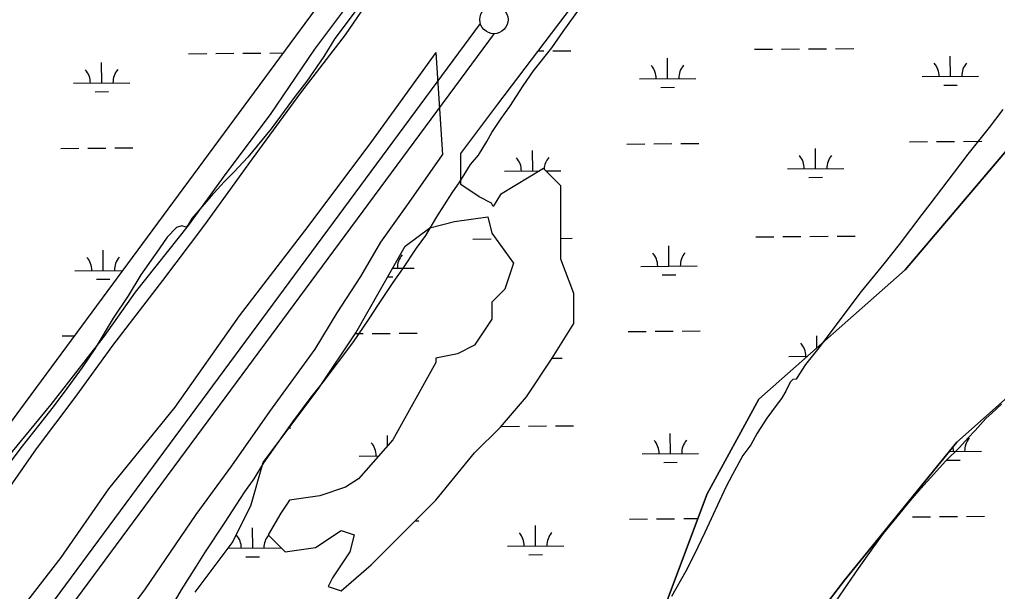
# Model space of a CAD drawing. Extents: x 3540316 to 3578335, y 553172 to 578787.
# Drawn here: x 3565672 to 3567407, y 560873 to 561888 of the extents above; entities that cross this region are included whole.
import ezdxf

# ---------------------------------------------------------------- set-up
doc = ezdxf.new("R2010")
doc.units = 0
for name, color, linetype in [('V-LEVE-TOET', 7, 'Continuous'), ('V-SITE-VEGE', 7, 'Continuous'), ('V-SURV-LINE', 7, 'Continuous'), ('V-TOPO-SHOR', 7, 'Continuous'), ('V-WETL-SWMP', 7, 'Continuous')]:
    doc.layers.add(name, color=color, linetype=linetype)

msp = doc.modelspace()

# ---------------------------------------------------------------- linework, layer by layer
at = {"layer": 'V-LEVE-TOET'}
msp.add_line((3566410.2, 561829.6), (3566421.8, 561647.8), dxfattribs=at)
for points in [[(3566410.2, 561829.6), (3566295.9, 561671.6), (3566183.4, 561520.7), (3566061.5, 561362.2), (3565947.2, 561200.2), (3565829.4, 561055.1), (3565744.7, 560933.3), (3565632.9, 560789.4), (3565529.2, 560648.9), (3565437.4, 560513.6), (3565350.4, 560400.6), (3565345.1, 560395.4), (3565335.7, 560393.7), (3565327.4, 560386.1), (3565322.6, 560369.2), (3565299.5, 560335.9), (3565187.7, 560196.7), (3565092.3, 560064.4), (3565031.3, 559985.7), (3565023.7, 559981.1), (3565001.4, 559985.4), (3564917.6, 560056.9), (3564775.5, 560174.1)], [(3565219.5, 559991.9), (3565300.6, 560096.2), (3565413, 560242.5), (3565476.4, 560328.2), (3565571, 560439.4), (3565670.5, 560579.9), (3565786, 560730.2), (3565894.9, 560878.2), (3565985, 561010), (3566048.4, 561096.2), (3566115.9, 561192.4), (3566196.4, 561303.2), (3566235, 561367.4), (3566277.1, 561432.1), (3566312.7, 561492.8), (3566363.1, 561563.3), (3566421.8, 561647.8)]]:
    msp.add_lwpolyline(points, dxfattribs=at)
at = {"layer": 'V-SITE-VEGE'}
for p, q in [((3567396.6, 561189.8), (3567413.9, 561205.8)), ((3567367.3, 561158.8), (3567385.7, 561180.2)), ((3567385.7, 561180.2), (3567396.6, 561189.8)), ((3567339.1, 561128.9), (3567354.3, 561146)), ((3567354.3, 561146), (3567367.3, 561158.8)), ((3567314.2, 561104.3), (3567339.1, 561128.9)), ((3567299, 561087.2), (3567314.2, 561104.3)), ((3567270.8, 561056.2), (3567299, 561087.2)), ((3567252.3, 561034.9), (3567270.8, 561056.2)), ((3567233.9, 561012.4), (3567252.3, 561034.9)), ((3567204.5, 560976), (3567233.9, 561012.4)), ((3567187.2, 560952.5), (3567204.5, 560976)), ((3567160, 560914), (3567187.2, 560952.5)), ((3567120.8, 560857.3), (3567160, 560914))]:
    msp.add_line(p, q, dxfattribs=at)
for points in [[(3566278, 561916.4), (3566231.3, 561854.3), (3566211.7, 561822.2), (3566181.2, 561778.3), (3566160.6, 561751.6), (3566134.5, 561716.3), (3566118.2, 561693.8), (3566093.2, 561663.9), (3566076.9, 561643.6), (3566052, 561616.9), (3566034.7, 561599.8), (3566010.8, 561574.1), (3565995.6, 561556), (3565977.2, 561534.6), (3565970.6, 561523.9), (3565967.4, 561519.6), (3565959.8, 561521.8), (3565950.1, 561518.7), (3565933.9, 561501.6), (3565919.7, 561481.2), (3565887.1, 561435.2), (3565864.2, 561397.7), (3565838.1, 561358.1), (3565805.4, 561303.5), (3565782.6, 561270.3), (3565751.1, 561226.5), (3565729.3, 561197.6), (3565707.6, 561170.9), (3565674, 561128.1), (3565644.6, 561088.5)], [(3565944.1, 560850.6), (3565959.3, 560876.3), (3565985.4, 560918.1), (3566000.7, 560941.7), (3566036.6, 560996.3), (3566056.2, 561026.2), (3566071.4, 561049.8), (3566087.7, 561073.3), (3566105.1, 561101.2), (3566156.3, 561173.9), (3566188.9, 561217.8), (3566210.6, 561244.5), (3566262.7, 561314.1), (3566292.1, 561356.9), (3566308.4, 561382.6), (3566334.5, 561421.1), (3566351.9, 561445.7), (3566375.9, 561482.1), (3566392.2, 561504.6), (3566411.8, 561537.8), (3566425.9, 561559.2), (3566439, 561580.6), (3566453.1, 561599.9), (3566471.7, 561630.9), (3566485.8, 561647), (3566501, 561671.6), (3566509.7, 561687.7), (3566526.1, 561712.3), (3566541.3, 561733.7), (3566565.2, 561770.1), (3566583.7, 561796.8), (3566616.3, 561837.5), (3566635.9, 561866.4), (3566665.2, 561907)], [(3567415.8, 561728.2), (3567391.9, 561696.1), (3567353.9, 561649.1), (3567327.9, 561614.8), (3567286.6, 561560.3), (3567272.4, 561542.1), (3567232.2, 561488.6), (3567205.1, 561454.4), (3567164.9, 561405.2), (3567089.9, 561305.7), (3567066.1, 561275.8), (3567054.1, 561257.6), (3567049.7, 561250.1), (3567043.3, 561249), (3567038.9, 561244.8), (3567031.3, 561228.7), (3567023.6, 561215.8), (3567013.9, 561203), (3566997.6, 561180.5), (3566980.2, 561153.8), (3566969.2, 561133.4), (3566955.1, 561114.2), (3566936.6, 561080.9), (3566924.6, 561058.4), (3566887.4, 560978), (3566868.8, 560938.4), (3566853.5, 560909.4), (3566828.4, 560864.5)]]:
    msp.add_lwpolyline(points, dxfattribs=at)
at = {"layer": 'V-SURV-LINE'}
for points in [[(3565666.7, 560767.4), (3566489.4, 561880.6)], [(3566513.5, 561862.8), (3565690.8, 560749.5)]]:
    msp.add_lwpolyline(points, dxfattribs=at)
msp.add_circle((3566513.3, 561887.7), 25, dxfattribs=at)
at = {"layer": 'V-TOPO-SHOR'}
for points in [[(3566180.1, 560014.2), (3566799.9, 560802), (3566891.5, 561046.5), (3566983.2, 561214.6), (3567242.8, 561443.9), (3567502.5, 561749.6), (3567823.3, 562223.4), (3568984.1, 563828.3), (3568984.1, 563828.3), (3569564.5, 564577.2), (3569595, 564714.8), (3569640.9, 564775.9), (3569854.7, 565020.5)], [(3565821.6, 561325.3), (3565877.5, 561404.1), (3565971.2, 561522.4), (3566038, 561614.7), (3566116.8, 561719.5), (3566195.6, 561835), (3566264.8, 561927.9), (3566333.4, 562030.9), (3566366.5, 562083)], [(3565837.3, 561309.4), (3565925.7, 561424.8), (3565998.4, 561521.3), (3566085.1, 561640.8), (3566170.5, 561758), (3566249.8, 561860.4), (3566300.4, 561934.4), (3566329.8, 561973.5), (3566364.9, 562024.1), (3566391.4, 562060.8)], [(3565024.2, 560275.1), (3565072.7, 560335.1), (3565142, 560426.1), (3565201.8, 560497.8), (3565256.8, 560563), (3565313.7, 560640), (3565374.8, 560729.9), (3565445.3, 560826.1), (3565527.7, 560934.6), (3565591.8, 561032.1), (3565651, 561111.4), (3565728, 561205.2), (3565821.6, 561325.3)], [(3565016, 560193.6), (3565059.2, 560243.7), (3565100.1, 560303.8), (3565143.4, 560367.4), (3565204.4, 560447.3), (3565251.3, 560515.6), (3565315.8, 560596.6), (3565375.1, 560683), (3565448.6, 560781.5), (3565519.1, 560874.9), (3565574.8, 560952.4), (3565636.4, 561032.9), (3565701.6, 561126.3), (3565770.4, 561217.2), (3565837.3, 561309.4)], [(3567472, 561260.5), (3567334.5, 561138.2), (3567135.9, 560893.7), (3566830.4, 560496.3), (3566540.2, 560098.9), (3566308.5, 559776.8), (3566330.2, 559714.9), (3566372.2, 559669), (3567338.3, 558988.8), (3567483.4, 558889.5)]]:
    msp.add_lwpolyline(points, dxfattribs=at)
at = {"layer": 'V-WETL-SWMP'}
for p, q in [((3566520.1, 561737.5), (3567867.7, 563512.4)), ((3565971.7, 561827.2), (3566003.7, 561827.5)), ((3566019.7, 561827.6), (3566051.7, 561827.9)), ((3566067.7, 561828), (3566099.7, 561828.2)), ((3566115.7, 561828.3), (3566138.9, 561828.5)), ((3566591.8, 561832), (3566601.6, 561832.1)), ((3566617.6, 561832.2), (3566649.6, 561832.5)), ((3566975.5, 561835), (3567007.5, 561835.2)), ((3567023.5, 561835.3), (3567055.5, 561835.6)), ((3567071.5, 561835.7), (3567103.5, 561836)), ((3567119.5, 561836.1), (3567151.5, 561836.3)), ((3567323.2, 561786.9), (3567322.9, 561822.9)), ((3565817.5, 561775.3), (3565817.2, 561811.3)), ((3566821.3, 561783), (3566821, 561819)), ((3567273.2, 561786.5), (3567373.2, 561787.3)), ((3565767.5, 561774.9), (3565867.5, 561775.7)), ((3566771.3, 561782.7), (3566871.3, 561783.4)), ((3567311.3, 561771.4), (3567335.3, 561771.6)), ((3565805.6, 561759.8), (3565829.6, 561760)), ((3566809.4, 561767.5), (3566833.4, 561767.7)), ((3566454.3, 561649.9), (3566520.1, 561737.5)), ((3567502.5, 561749.6), (3567242.8, 561443.9)), ((3566748.8, 561667), (3566780.8, 561667.3)), ((3566796.8, 561667.4), (3566828.8, 561667.7)), ((3566844.8, 561667.8), (3566876.8, 561668)), ((3567250.6, 561670.9), (3567282.6, 561671.2)), ((3567298.6, 561671.3), (3567330.6, 561671.5)), ((3567346.6, 561671.7), (3567378.6, 561671.9)), ((3565745, 561659.3), (3565777, 561659.6)), ((3565793, 561659.7), (3565825, 561659.9)), ((3565841, 561660), (3565873, 561660.3)), ((3566454.3, 561595.1), (3566454.3, 561649.9)), ((3566582.1, 561619.3), (3566581.8, 561655.3)), ((3567083.9, 561623.2), (3567083.7, 561659.2)), ((3566601.3, 561623.5), (3566524.9, 561577.7)), ((3566532.1, 561618.9), (3566594.5, 561619.4)), ((3566631.9, 561593), (3566601.3, 561623.5)), ((3566605.3, 561619.5), (3566632.1, 561619.7)), ((3567033.9, 561622.8), (3567133.9, 561623.6)), ((3567072.1, 561607.7), (3567096.1, 561607.9)), ((3566487.2, 561573.2), (3566454.3, 561595.1)), ((3566631.9, 561463), (3566631.9, 561593)), ((3566509.1, 561562.2), (3566487.2, 561573.2)), ((3566512.1, 561556.3), (3566509.1, 561562.2)), ((3566524.9, 561577.7), (3566512.1, 561556.3)), ((3566399.6, 561518.4), (3566443.4, 561529.4)), ((3566443.4, 561529.4), (3566502.4, 561537.8)), ((3566502.4, 561537.8), (3566509.7, 561508.9)), ((3566355.7, 561485.5), (3566399.6, 561518.4)), ((3566509.7, 561508.9), (3566547.8, 561455.4)), ((3566476.1, 561498.4), (3566508.1, 561498.7)), ((3566631.9, 561499.6), (3566652.1, 561499.8)), ((3566978, 561502.3), (3567010, 561502.6)), ((3567026, 561502.7), (3567058, 561502.9)), ((3567074, 561503), (3567106, 561503.3)), ((3567122, 561503.4), (3567154, 561503.7)), ((3565820.1, 561442.6), (3565819.8, 561478.6)), ((3566268.1, 561332.2), (3566355.7, 561485.5)), ((3566823.8, 561450.4), (3566823.6, 561486.4)), ((3566654.8, 561401.9), (3566631.9, 561463)), ((3565770.1, 561442.3), (3565854.5, 561442.9)), ((3566333.5, 561446.6), (3566371.9, 561446.9)), ((3566547.8, 561455.4), (3566532.6, 561409.6)), ((3566773.8, 561450), (3566873.8, 561450.8)), ((3567242.8, 561443.9), (3566983.2, 561214.6)), ((3565808.2, 561427.1), (3565832.2, 561427.3)), ((3566324.6, 561431.1), (3566334.1, 561431.2)), ((3566812, 561434.9), (3566836, 561435)), ((3566532.6, 561409.6), (3566509.7, 561386.6)), ((3566654.8, 561348.4), (3566654.8, 561401.9)), ((3566509.7, 561386.6), (3566509.7, 561356.1)), ((3566509.7, 561356.1), (3566479.1, 561310.2)), ((3566616.6, 561287.3), (3566654.8, 561348.4)), ((3566847.3, 561335.1), (3566879.3, 561335.4)), ((3565747.5, 561326.6), (3565768.8, 561326.8)), ((3566202.4, 561233.6), (3566268.1, 561332.2)), ((3566267.1, 561330.6), (3566281.4, 561330.8)), ((3566297.4, 561330.9), (3566329.4, 561331.1)), ((3566345.4, 561331.3), (3566377.4, 561331.5)), ((3566751.3, 561334.4), (3566783.3, 561334.6)), ((3566799.3, 561334.8), (3566831.3, 561335)), ((3567086.4, 561305.8), (3567086.2, 561326.5)), ((3566479.1, 561310.2), (3566448.6, 561294.9)), ((3566448.6, 561294.9), (3566410.4, 561287.3)), ((3566410.4, 561287.3), (3566410.4, 561279.6)), ((3566570.8, 561218.5), (3566616.6, 561287.3)), ((3566616.3, 561286.9), (3566634.6, 561287.1)), ((3567036.5, 561290.1), (3567069, 561290.4)), ((3566410.4, 561279.6), (3566334, 561142.1)), ((3567334.5, 561138.2), (3567472, 561260.5)), ((3566103.7, 561102.1), (3566202.4, 561233.6)), ((3566524.9, 561165), (3566570.8, 561218.5)), ((3566983.2, 561214.6), (3566891.5, 561046.5)), ((3566149.6, 561163.2), (3566152.8, 561163.3)), ((3566479.1, 561119.1), (3566524.9, 561165)), ((3566526.7, 561166.1), (3566558.7, 561166.4)), ((3566574.7, 561166.5), (3566606.7, 561166.8)), ((3566622.7, 561166.9), (3566654.7, 561167.1)), ((3566324.4, 561131.2), (3566324.2, 561149.8)), ((3566826.4, 561117.7), (3566826.1, 561153.7)), ((3566334, 561142.1), (3566272.9, 561073.3)), ((3567135.9, 560893.7), (3567334.5, 561138.2)), ((3567328.3, 561121.6), (3567328.2, 561130.5)), ((3566274.5, 561113.5), (3566308.8, 561113.7)), ((3566410.4, 561035.1), (3566479.1, 561119.1)), ((3566776.4, 561117.3), (3566876.4, 561118.1)), ((3567320.9, 561121.5), (3567378.3, 561122)), ((3566081.8, 561025.4), (3566103.7, 561102.1)), ((3566814.5, 561102.2), (3566838.5, 561102.4)), ((3567316.4, 561106.1), (3567340.4, 561106.2)), ((3566250, 561058), (3566204.2, 561042.7)), ((3566272.9, 561073.3), (3566250, 561058)), ((3566204.2, 561042.7), (3566150.7, 561035.1)), ((3566891.5, 561046.5), (3566799.9, 560802)), ((3566049, 560959.7), (3566081.8, 561025.4)), ((3566150.7, 561035.1), (3566135.5, 561012.2)), ((3566295.8, 560920.4), (3566410.4, 561035.1)), ((3566135.5, 561012.2), (3566112.5, 560973.9)), ((3567255.8, 561005.6), (3567287.8, 561005.8)), ((3567303.8, 561006), (3567335.8, 561006.2)), ((3567351.8, 561006.3), (3567383.8, 561006.6)), ((3566374.1, 560998.8), (3566380, 560998.8)), ((3566587.2, 560954), (3566586.9, 560990)), ((3566753.9, 561001.7), (3566785.9, 561002)), ((3566801.9, 561002.1), (3566833.9, 561002.3)), ((3566849.9, 561002.5), (3566875.1, 561002.7)), ((3566085.3, 560950.1), (3566085, 560986.1)), ((3566112.5, 560973.9), (3566143.1, 560943.4)), ((3566196.5, 560951), (3566242.4, 560981.6)), ((3566242.4, 560981.6), (3566265.3, 560973.9)), ((3566265.3, 560973.9), (3566257.6, 560943.4)), ((3565983.2, 560872), (3566049, 560959.7)), ((3566537.2, 560953.6), (3566637.2, 560954.4)), ((3566041.6, 560949.8), (3566135.3, 560950.5)), ((3566143.1, 560943.4), (3566196.5, 560951)), ((3566257.6, 560943.4), (3566227.1, 560897.5)), ((3566575.3, 560938.5), (3566599.3, 560938.7)), ((3566073.4, 560934.6), (3566097.4, 560934.8)), ((3566242.4, 560874.6), (3566295.8, 560920.4)), ((3566227.1, 560897.5), (3566219.5, 560882.2)), ((3566830.4, 560496.3), (3567135.9, 560893.7)), ((3566219.5, 560882.2), (3566242.4, 560874.6))]:
    msp.add_line(p, q, dxfattribs=at)
msp.add_lwpolyline([(3570527.2, 567578.2), (3569691.5, 566489.3), (3569377.5, 566094.2), (3568815.3, 565319.3), (3568050.5, 564296.3), (3567209.8, 563141.5), (3566602, 562331.1), (3566278, 562017), (3565673.4, 561197.5), (3565172.4, 560514.3), (3564922, 560189.3), (3564910.8, 560178.3), (3564898.3, 560174.2), (3564891.4, 560174.3), (3564881.7, 560179.9), (3564271.4, 560611.1), (3564168.1, 560690.9), (3564140.6, 560714.6), (3564125.6, 560738.3)], dxfattribs=at)
for centre, start, end in [((3566766, 561783.1), 359.6699, 41.2135), ((3566876.5, 561783.9), 139.6699, 181.2135), ((3567267.9, 561787), 359.6699, 41.2135), ((3567378.4, 561787.8), 139.6699, 181.2135), ((3565762.2, 561775.4), 359.6699, 41.2135), ((3565872.7, 561776.2), 139.6699, 181.2135), ((3566526.8, 561619.4), 359.6699, 41.2135), ((3566637.3, 561620.2), 139.6699, 175.9628), ((3567028.7, 561623.2), 359.6699, 41.2135), ((3567139.2, 561624.1), 139.6699, 181.2135), ((3566879.1, 561451.3), 139.6699, 181.2135), ((3565764.8, 561442.7), 359.6699, 41.2135), ((3565875.3, 561443.5), 139.6699, 181.2135), ((3566377.2, 561447.4), 139.6699, 181.2135), ((3566768.6, 561450.4), 359.6699, 41.2135), ((3567031.3, 561290.6), 359.6699, 41.2135), ((3567383.5, 561122.5), 139.6699, 181.2135), ((3566269.3, 561113.9), 359.6699, 41.2135), ((3566771.2, 561117.8), 359.6699, 41.2135), ((3566881.6, 561118.6), 139.6699, 181.2135), ((3566030, 560950.2), 359.6699, 41.2135), ((3566140.5, 560951), 140.8423, 181.2135), ((3566531.9, 560954), 359.6699, 41.2135), ((3566642.4, 560954.9), 139.6699, 181.2135)]:
    msp.add_arc(centre, 35.2, start, end, dxfattribs=at)

doc.saveas('drawing.dxf')
